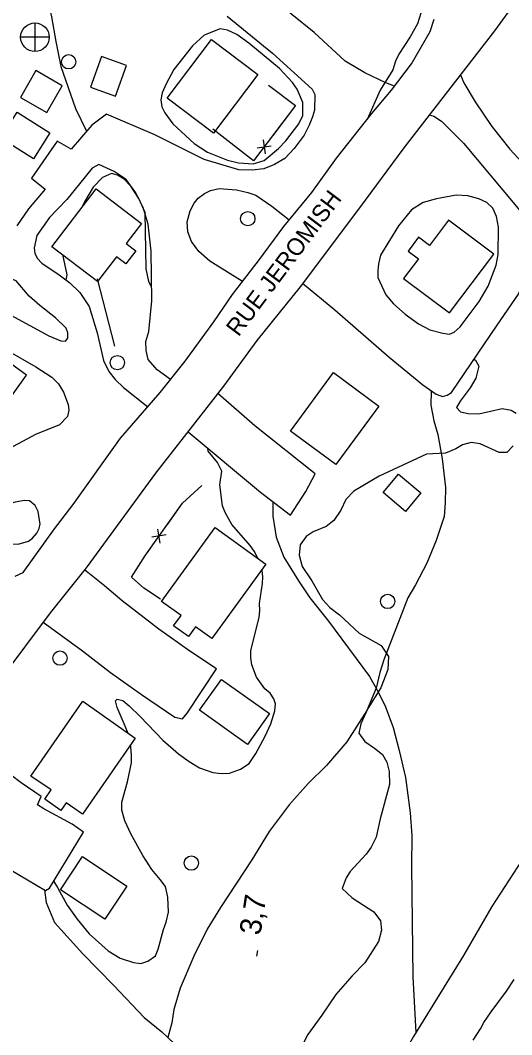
# Model space of a CAD drawing. Extents: x 282461 to 284471, y 5554090 to 5557646.
# Drawn here: x 283207 to 283275.7, y 5555034.3 to 5555176.2 of the extents above; entities that cross this region are included whole.
import ezdxf

# ---------------------------------------------------------------- set-up
doc = ezdxf.new("R2010")
doc.units = 0
for name, color, linetype in [('Niveau 15', 7, 'Continuous'), ('Niveau 19', 7, 'Continuous'), ('Niveau 2', 7, 'Continuous'), ('Niveau 21', 7, 'Continuous'), ('Niveau 22', 7, 'Continuous'), ('Niveau 3', 7, 'Continuous'), ('Niveau 31', 7, 'Continuous'), ('Niveau 34', 7, 'Continuous'), ('Niveau 36', 7, 'Continuous'), ('Niveau 37', 7, 'Continuous')]:
    doc.layers.add(name, color=color, linetype=linetype)

msp = doc.modelspace()

# ---------------------------------------------------------------- linework, layer by layer
at = {"layer": 'Niveau 19'}
for points in [[(283259.3, 5555167), (283258.09, 5555167.47), (283255.12, 5555168.83), (283252.37, 5555170.48), (283248.04, 5555174.51), (283238.68, 5555182.08)], [(283235.9, 5555176.76), (283242.21, 5555171.61), (283247.78, 5555166.57), (283248.14, 5555165.82), (283248.11, 5555163.61), (283247.83, 5555162.68), (283247.38, 5555161.52), (283246.64, 5555160.12), (283245.27, 5555158.25), (283243.96, 5555156.85), (283242.52, 5555156.02), (283241.01, 5555155.43), (283239.39, 5555155.24), (283237.54, 5555155.28), (283232.7, 5555156.73), (283225.76, 5555160.2), (283219, 5555163.08), (283216.99, 5555161.55), (283214.07, 5555158.17), (283212.14, 5555159.31), (283208.55, 5555154.12), (283210.43, 5555152.57), (283208.14, 5555149.81), (283206.48, 5555147.46)], [(283268.5, 5555168.59), (283268.99, 5555167.43), (283270.59, 5555164.8), (283272.9, 5555161.34), (283275.43, 5555158.18), (283283.19, 5555149.74), (283288.23, 5555144.73), (283290.91, 5555143.12), (283293.64, 5555142.22)], [(283264.15, 5555162.98), (283264.81, 5555162.78), (283265.87, 5555162.1), (283268.92, 5555159), (283276.33, 5555150.15), (283280.57, 5555144.8), (283285.63, 5555138.17), (283288.23, 5555134.55), (283289.13, 5555132.36), (283289.55, 5555130.74)], [(283227.99, 5555125.95), (283226.09, 5555127.31), (283224.86, 5555128.75), (283224.55, 5555130.02), (283224.54, 5555131.29), (283224.93, 5555132.69), (283225.34, 5555136.98), (283225.26, 5555143.93), (283224.86, 5555147.69), (283224.14, 5555150), (283223.13, 5555152.08), (283221.77, 5555153.94), (283220.08, 5555155.04), (283217.93, 5555156.03), (283217, 5555155.5), (283213.46, 5555151.12), (283211.05, 5555148.6), (283209.29, 5555146.09), (283208.9, 5555144.39), (283209.02, 5555143.64), (283209.32, 5555142.94), (283209.97, 5555142.24), (283212.42, 5555140.59), (283213.89, 5555139.5), (283215.29, 5555138.11), (283216.59, 5555136.15), (283217.74, 5555132.51), (283218.6, 5555128.62), (283219.37, 5555127.07), (283220.25, 5555125.98), (283221.42, 5555124.83), (283224.8, 5555122.13)], [(283238.04, 5555139.68), (283233.46, 5555142.49), (283231.93, 5555143.87), (283230.93, 5555145.25), (283230.39, 5555146.63), (283230.32, 5555148.02), (283230.7, 5555149.54), (283231.27, 5555150.64), (283231.84, 5555151.34), (283232.71, 5555151.99), (283233.57, 5555152.4), (283234.79, 5555152.65), (283237.22, 5555152.5), (283238.8, 5555152.11), (283239.9, 5555151.72), (283242.12, 5555150.22), (283244.57, 5555148.27)], [(283273.8, 5555143.45), (283273.81, 5555147.27), (283273.56, 5555148.77), (283273.02, 5555149.93), (283272.2, 5555150.73), (283271.09, 5555151.24), (283269.52, 5555151.63), (283267.9, 5555151.73), (283265.18, 5555151.25), (283263.28, 5555150.73), (283261.67, 5555149.67), (283259.84, 5555147.45), (283257.34, 5555143.37), (283257.06, 5555142.15), (283256.96, 5555141.16), (283256.97, 5555140.23), (283258.09, 5555137.8), (283259.15, 5555136.53), (283260.79, 5555135.1), (283262.66, 5555133.77), (283264.24, 5555132.92), (283266.05, 5555132.43), (283266.97, 5555132.32), (283267.61, 5555132.56), (283268.47, 5555133.32), (283271.15, 5555136.87), (283272.4, 5555139.03), (283273.52, 5555141.94), (283273.8, 5555143.45)], [(283246.45, 5555139.44), (283250.93, 5555135.69), (283258.55, 5555129.1), (283263.25, 5555125.22), (283265.12, 5555123.9), (283265.99, 5555123.57), (283266.63, 5555123.75), (283267.26, 5555124.16), (283273.63, 5555133.57), (283276.64, 5555137.88), (283277.32, 5555139.62), (283278.09, 5555147.94)], [(283203.61, 5555135.98), (283205.65, 5555134.96), (283210.96, 5555132.06), (283212.65, 5555131.38), (283213.29, 5555131.34), (283213.63, 5555131.75), (283213.62, 5555132.5), (283213.38, 5555133.14), (283211.91, 5555134.57), (283209.69, 5555136.3), (283208.23, 5555137.62), (283206.4, 5555139.76), (283205.94, 5555139.93), (283204.8, 5555138.28), (283204.29, 5555137.16), (283203.61, 5555135.98)], [(283200.99, 5555132.4), (283209.16, 5555127.75), (283211.38, 5555126.27), (283212.31, 5555125.35), (283213.02, 5555124.2), (283213.68, 5555122.48), (283213.75, 5555121.67), (283213.59, 5555120.8), (283212.44, 5555119.63), (283209.1, 5555118.26), (283204.14, 5555115.61), (283201.89, 5555114.72), (283200.68, 5555114.65), (283199.56, 5555115.45)], [(283230.43, 5555118.65), (283240.57, 5555110.21), (283244.73, 5555107.01), (283246.9, 5555110.28), (283248.2, 5555112.79), (283239.76, 5555119.48), (283234.61, 5555124.02)], [(283209.65, 5555106.28), (283209.46, 5555107.49), (283209.04, 5555108.36), (283208.28, 5555108.99), (283207.58, 5555109.04), (283206.25, 5555108.79), (283204.92, 5555108.43), (283203.65, 5555107.96), (283203.26, 5555107.31), (283203.09, 5555106.5), (283203.52, 5555104.77), (283203.82, 5555104.02), (283204.17, 5555103.5), (283204.81, 5555103.16), (283205.63, 5555102.99), (283206.67, 5555102.95), (283208.11, 5555103.36), (283208.69, 5555103.78), (283209.26, 5555104.48), (283209.6, 5555105.12), (283209.77, 5555105.76), (283209.65, 5555106.28)], [(283210.16, 5555092.02), (283215.66, 5555088.04), (283219.58, 5555085.01), (283223.91, 5555081.92), (283228.58, 5555078.73), (283229.63, 5555078.5), (283230.32, 5555079.32), (283234.42, 5555085.5), (283230.68, 5555087.96), (283226.35, 5555091.04), (283221.2, 5555094.99), (283218.74, 5555097.11), (283215.94, 5555099.35)], [(283191.37, 5555066.98), (283201.04, 5555060.38), (283205.48, 5555057.47), (283210.5, 5555054.51), (283211.07, 5555054.81), (283215.79, 5555062.67), (283214.21, 5555063.76), (283210.25, 5555065.92), (283209.37, 5555066.49), (283209.88, 5555067.65), (283207.07, 5555069.54), (283202.98, 5555072.62), (283200.93, 5555074.34), (283198.39, 5555076.05)]]:
    msp.add_lwpolyline(points, dxfattribs=at)
at = {"layer": 'Niveau 2'}
for points in [[(283245.64, 5555199.15), (283245.65, 5555199.1), (283247.47, 5555197.61), (283254.37, 5555192.93), (283258.77, 5555188.8), (283262.55, 5555182.81), (283263.04, 5555181.19), (283263.29, 5555179.63), (283263.24, 5555178.53), (283262.97, 5555177.19), (283262.52, 5555175.68), (283261.5, 5555173.87), (283259.9, 5555171.48), (283259.45, 5555170.49), (283259.06, 5555169.27), (283257.3, 5555166.41), (283255.48, 5555162.34)], [(283246.47, 5555164.68), (283245.69, 5555166.58), (283245.04, 5555167.5), (283243.22, 5555169.45), (283238.94, 5555173), (283237.25, 5555174.2), (283235.96, 5555174.83), (283234.92, 5555174.99), (283232.67, 5555174.1), (283231.06, 5555172.63), (283228.43, 5555169.3), (283227.35, 5555167.32), (283226.79, 5555166.04), (283226.63, 5555165.05), (283226.76, 5555164.07), (283227.17, 5555163.26), (283228.29, 5555161.71), (283231.28, 5555158.96), (283233.15, 5555157.76), (283235.95, 5555156.63), (283237.46, 5555156.24), (283239.55, 5555156.14), (283241.06, 5555156.57), (283243.07, 5555158.27), (283244.1, 5555159.32), (283245.92, 5555161.72), (283246.49, 5555162.88), (283246.47, 5555164.68)], [(283225.32, 5555138.88), (283224.96, 5555139.65), (283224.59, 5555141.45), (283224.44, 5555149.33), (283223.55, 5555151.29), (283222.42, 5555153.02), (283221.48, 5555153.99), (283220.55, 5555154.56), (283219.73, 5555154.79), (283218.47, 5555154.19), (283217.15, 5555152.85), (283215.95, 5555150.81), (283215.66, 5555150.21)], [(283212.85, 5555143.42), (283213.47, 5555140.58), (283213.35, 5555139.9)], [(283270.4, 5555128.81), (283270.63, 5555128.69), (283271.1, 5555127.83), (283270.66, 5555126.14), (283269.86, 5555124.8), (283268.49, 5555122.93), (283267.98, 5555122.06), (283268.51, 5555121.43), (283269.61, 5555121.21), (283271.06, 5555121.16), (283274.36, 5555121.89), (283275.58, 5555121.67), (283276.28, 5555121.27)], [(283275.87, 5555116.69), (283275.01, 5555115.75), (283273.91, 5555115.74), (283271.29, 5555116.99), (283270.01, 5555117.15), (283268.79, 5555116.85), (283267.87, 5555116.26), (283266.43, 5555115.67), (283263.76, 5555115.53), (283257.13, 5555112.45), (283253.61, 5555110.33), (283252.47, 5555109.16), (283251.79, 5555107.7), (283250.82, 5555106.24), (283249.73, 5555105.42), (283247.94, 5555104.65), (283246.96, 5555104), (283246.11, 5555102.83), (283245.95, 5555101.38), (283246.37, 5555099.82), (283247.73, 5555097.81), (283249.21, 5555095.21), (283250.27, 5555094.07), (283251.62, 5555093.04), (283254.37, 5555090.51), (283257.41, 5555088.75), (283258.47, 5555087.25), (283258.38, 5555085.39), (283257.37, 5555082.83)], [(283235.14, 5555113.16), (283234.54, 5555114.37), (283233.25, 5555115.92), (283233.2, 5555116.35)], [(283240.24, 5555100.88), (283239.68, 5555101.96), (283239.09, 5555102.76), (283236.56, 5555105.69), (283235.61, 5555107.37), (283235.25, 5555108.29), (283234.87, 5555111.24), (283235.14, 5555113.16)], [(283221.65, 5555077.5), (283220.51, 5555080.1), (283220.27, 5555081.02), (283220.5, 5555081.26), (283221.31, 5555081.09), (283222.19, 5555080.35), (283223.72, 5555078.86), (283226.89, 5555075.53), (283229.11, 5555073.64), (283230.58, 5555072.55), (283232.04, 5555071.64), (283233.9, 5555071.02), (283235.12, 5555070.85), (283236.22, 5555070.92), (283237.78, 5555071.46), (283238.99, 5555072.28), (283239.9, 5555073.68), (283241.21, 5555076.07), (283242, 5555077.82), (283242.56, 5555079.62), (283242.66, 5555080.6), (283242.42, 5555081.3), (283241.89, 5555082.1), (283241.18, 5555082.73), (283240, 5555084.35), (283239.35, 5555086.08), (283239.22, 5555087.06), (283239.21, 5555088.05), (283240.37, 5555092.69), (283240.47, 5555093.68), (283240.4, 5555094.66), (283240.83, 5555097.45), (283240.88, 5555098.38), (283240.81, 5555099.26)], [(283257.37, 5555082.83), (283255.54, 5555079.98), (283254.58, 5555077.82), (283254.31, 5555076.49), (283255.13, 5555075.34), (283256.48, 5555074.42), (283257.59, 5555073.51), (283258.24, 5555072.47), (283258.55, 5555071.14), (283258.57, 5555069.34), (283257.29, 5555064.52), (283256.74, 5555061.97), (283256.01, 5555060.57), (283255.32, 5555059.58), (283253.09, 5555057.18), (283252.52, 5555056.3), (283251.96, 5555054.79), (283253.37, 5555053.47), (283256.4, 5555051.53), (283257.35, 5555050.27), (283257.48, 5555048.94), (283257.03, 5555047.37), (283255.16, 5555044.39), (283253.38, 5555042.58), (283251.09, 5555039.95), (283249.15, 5555037.09), (283247.16, 5555034.35), (283244.49, 5555028.99)], [(283222.03, 5555076.47), (283221.65, 5555077.5)], [(283211.65, 5555055.78), (283212.17, 5555054.93), (283213.54, 5555052.45), (283214.9, 5555050.5), (283216.6, 5555048.43), (283219.24, 5555046.08), (283220.93, 5555045.05), (283222.8, 5555044.43), (283223.84, 5555044.32), (283224.82, 5555044.62), (283225.86, 5555045.39), (283226.25, 5555046.32), (283226.97, 5555049.05), (283227.37, 5555050.09), (283227.7, 5555051.49), (283227.61, 5555053.57), (283227.25, 5555055.08), (283226.54, 5555056.05), (283225.37, 5555057.43), (283224.12, 5555059.39), (283222.41, 5555062.45), (283221.57, 5555064.23), (283221.15, 5555065.74), (283221.19, 5555066.84), (283221.97, 5555069.68), (283222.52, 5555072.35), (283222.51, 5555073.34), (283222.43, 5555074.67), (283222.42, 5555074.72)], [(283270.31, 5555033.59), (283271.33, 5555035.16), (283271.79, 5555036.03), (283272.81, 5555037.55), (283274.93, 5555040.41), (283276.01, 5555042.04)]]:
    msp.add_lwpolyline(points, dxfattribs=at)
at = {"layer": 'Niveau 21'}
for points in [[(283284.2, 5555189.8), (283273.25, 5555174.7), (283260.58, 5555158.37), (283254.41, 5555149.97), (283246.08, 5555138.94), (283240.02, 5555131.41), (283235.4, 5555125.04), (283225.86, 5555112.88), (283216.16, 5555099.63), (283211.13, 5555093.32), (283204.06, 5555083.92), (283198.93, 5555076.74), (283189.74, 5555064.84), (283176.33, 5555046.89), (283164.19, 5555029.92)], [(283206.26, 5555098.47), (283207.36, 5555098.98), (283211.75, 5555105.08), (283214.37, 5555108.47), (283220.99, 5555117.76), (283226.54, 5555124.13), (283230.02, 5555128.51), (283234.02, 5555134.01), (283236.64, 5555137.86), (283240.41, 5555142.76), (283243.83, 5555147.38), (283247.72, 5555152.11), (283251.2, 5555156.9), (283256.12, 5555163.15), (283258.86, 5555166.43), (283261.66, 5555170.09), (283264.26, 5555174.62), (283264.82, 5555176.36)]]:
    msp.add_lwpolyline(points, dxfattribs=at)
at = {"layer": 'Niveau 22'}
for points in [[(283185.61, 5555152.6), (283190.24, 5555157.93), (283202.05, 5555173.94), (283206.44, 5555180.32), (283208.1, 5555182.1), (283209.75, 5555184.55), (283210.17, 5555183.22), (283210.86, 5555178.76), (283211.35, 5555176.7), (283211.92, 5555173.24), (283212.66, 5555169.71), (283214.7, 5555163.86), (283216.25, 5555160.69)], [(283264.42, 5555124.4), (283264.38, 5555122.39), (283264.81, 5555120.19), (283265.36, 5555118.28), (283265.97, 5555114.86), (283266.42, 5555110.85), (283266.39, 5555108.71), (283266.24, 5555106.79), (283265.12, 5555103.43), (283263.83, 5555100.29), (283262.24, 5555097.26), (283261.16, 5555095.45), (283257.79, 5555086.74), (283257.23, 5555084.99), (283256.74, 5555082.8), (283255.43, 5555079.68), (283252.64, 5555075.31), (283249.79, 5555071.98), (283247.21, 5555069.46), (283244.57, 5555066.48), (283241.78, 5555062.75), (283239.33, 5555058.78), (283234.94, 5555052.13), (283233.12, 5555049.1), (283231.25, 5555045.32), (283229.34, 5555040.84), (283228.44, 5555037.88), (283228.18, 5555036.02), (283227.59, 5555033.94)], [(283242.29, 5555108.89), (283242.29, 5555106.87), (283242.73, 5555103.92), (283243.81, 5555101.14), (283245.88, 5555097.8), (283247.47, 5555095.44), (283250.07, 5555092.16), (283255.78, 5555084.45), (283257.02, 5555082.31), (283258.03, 5555080.17), (283259.1, 5555077.28), (283259.95, 5555074.1), (283260.82, 5555070.29), (283261.47, 5555065.38), (283261.73, 5555062.18), (283261.66, 5555057.89), (283261.85, 5555042.42), (283262.29, 5555034.64)], [(283277.14, 5555058.79), (283272.92, 5555052.26), (283268.94, 5555045.44), (283261.94, 5555034.08), (283258.31, 5555027.73), (283255.08, 5555021.44), (283252.09, 5555014.34), (283249, 5555006.2), (283246.34, 5554995.86), (283244.42, 5554986.46), (283242.1, 5554967.27), (283241.25, 5554951.1), (283240.32, 5554941.71), (283239.47, 5554920.84), (283238.65, 5554916.65), (283237.25, 5554912.46), (283236.13, 5554909.6), (283234.83, 5554907.03), (283233.12, 5554904.68), (283227.75, 5554898.52), (283226.2, 5554896.52)], [(283210.35, 5555054.6), (283210.58, 5555052.84), (283211.77, 5555050.01), (283215.71, 5555045.65), (283220.05, 5555041.23), (283224.28, 5555036.75), (283226.74, 5555034.74), (283231.03, 5555030.67), (283233.07, 5555029.07), (283235.26, 5555025.86), (283237.1, 5555022.8), (283240.75, 5555017.1), (283242, 5555014.33), (283243.54, 5555011.21), (283245.61, 5555007.35), (283248.15, 5555002.89)]]:
    msp.add_lwpolyline(points, dxfattribs=at)
at = {"layer": 'Niveau 3'}
msp.add_line((283240.05, 5555045.31), (283240.17, 5555046.1), dxfattribs=at)
at = {"layer": 'Niveau 31'}
for points in [[(283240.17, 5555168.62), (283233.97, 5555160.41), (283227.5, 5555165.29), (283233.71, 5555173.5), (283240.17, 5555168.62)], [(283220.29, 5555165.58), (283221.83, 5555169.85), (283218.32, 5555171.12), (283216.78, 5555166.85), (283220.29, 5555165.58)], [(283210.67, 5555163.29), (283212.83, 5555167.05), (283209.15, 5555169.16), (283207, 5555165.41), (283210.67, 5555163.29)], [(283208.82, 5555156.83), (283204.24, 5555159.7), (283206.53, 5555163.35), (283211.11, 5555160.48), (283208.82, 5555156.83)], [(283223.93, 5555147.8), (283221.79, 5555144.99), (283223.13, 5555143.96), (283221.73, 5555142.12), (283220.4, 5555143.13), (283217.77, 5555139.66), (283211.38, 5555144.52), (283217.56, 5555152.64), (283223.93, 5555147.8)], [(283266.99, 5555135.27), (283273.16, 5555143.47), (283266.84, 5555148.23), (283264.2, 5555144.72), (283262.66, 5555145.88), (283261.19, 5555143.93), (283262.64, 5555142.84), (283260.57, 5555140.09), (283266.99, 5555135.27)], [(283201.47, 5555131.17), (283193.2, 5555119.65), (283199.57, 5555115.08), (283207.84, 5555126.59), (283201.47, 5555131.17)], [(283257.12, 5555122.24), (283251.07, 5555114.07), (283244.74, 5555118.75), (283250.78, 5555126.92), (283257.12, 5555122.24)], [(283260.82, 5555107.52), (283257.69, 5555110.15), (283259.84, 5555112.73), (283262.98, 5555110.11), (283260.82, 5555107.52)], [(283226.73, 5555094.92), (283234.23, 5555105.26), (283241.3, 5555100.13), (283233.76, 5555089.73), (283231.48, 5555091.38), (283230.51, 5555090.03), (283228.4, 5555091.54), (283229.44, 5555092.98), (283226.73, 5555094.92)], [(283238.76, 5555074.93), (283232.02, 5555079.71), (283235.08, 5555084.03), (283241.82, 5555079.25), (283238.76, 5555074.93)], [(283223.05, 5555075.8), (283215.68, 5555065.19), (283213.39, 5555066.78), (283212.64, 5555065.7), (283210.39, 5555067.26), (283211.28, 5555068.56), (283208.46, 5555070.51), (283215.71, 5555080.97), (283223.05, 5555075.8)], [(283218.78, 5555050.48), (283212.58, 5555054.6), (283215.67, 5555059.25), (283221.87, 5555055.13), (283218.78, 5555050.48)]]:
    msp.add_lwpolyline(points, dxfattribs=at)
at = {"layer": 'Niveau 34'}
for p, q in [((283209.01, 5555175.82), (283209.01, 5555171.82)), ((283211.01, 5555173.82), (283207.01, 5555173.82))]:
    msp.add_line(p, q, dxfattribs=at)
msp.add_circle((283209.02, 5555173.83), 2, dxfattribs=at)
at = {"layer": 'Niveau 36'}
for centre in [(283213.73, 5555170.39), (283238.78, 5555148.45), (283220.54, 5555128.32), (283258.34, 5555094.93), (283212.52, 5555087), (283230.89, 5555058.34)]:
    msp.add_circle(centre, 1, dxfattribs=at)
at = {"layer": 'Niveau 37'}
for p, q in [((283240.08, 5555158.36), (283242.06, 5555158.63)), ((283240.93, 5555159.48), (283241.2, 5555157.5)), ((283227.36, 5555104.23), (283225.38, 5555103.9)), ((283226.53, 5555103.07), (283226.2, 5555105.05))]:
    msp.add_line(p, q, dxfattribs=at)
for points in [[(283241.66, 5555167.11), (283245.46, 5555164.26), (283239.59, 5555156.55), (283233.91, 5555160.95)], [(283241.66, 5555167.11), (283245.46, 5555164.26), (283242.28, 5555160.08)], [(283239.86, 5555156.9), (283239.59, 5555156.55), (283233.91, 5555160.95)], [(283220.19, 5555130.64), (283217.76, 5555140.06)], [(283220.19, 5555130.64), (283217.76, 5555140.06)], [(283226.57, 5555095.23), (283224.23, 5555096.77), (283222.54, 5555098.31), (283224.47, 5555101.4), (283229.66, 5555108.67), (283232.35, 5555111.13)], [(283227.53, 5555105.69), (283229.66, 5555108.67), (283232.35, 5555111.13)], [(283226.57, 5555095.23), (283224.23, 5555096.77), (283222.54, 5555098.31), (283224.47, 5555101.4), (283225.21, 5555102.43)]]:
    msp.add_lwpolyline(points, dxfattribs=at)

# ---------------------------------------------------------------- texts
at = {"layer": 'Niveau 15'}
msp.add_text('RUE JEROMISH', height=2.4, rotation=53.1507, dxfattribs=at).set_placement((283237.48, 5555131.84))
at = {"layer": 'Niveau 3'}
msp.add_text('3,7  ', height=3, rotation=81.0957, dxfattribs=at).set_placement((283240.53, 5555048.15))

doc.saveas('drawing.dxf')
